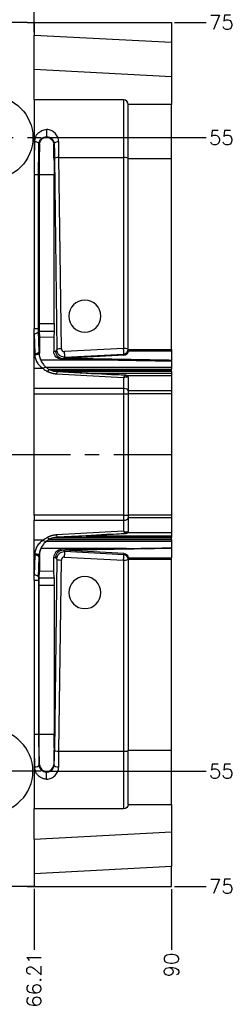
# Model space of a CAD drawing. Extents: x 2651 to 11825, y -3833 to 1075.
# Tile 448 of 656: x 5138 to 5175, y -3274 to -3103. Entities that reach past the tile are written whole.
import ezdxf

# ---------------------------------------------------------------- set-up
doc = ezdxf.new("R2010")
doc.units = 0
doc.header["$LTSCALE"] = 10
doc.linetypes.add('CENTER', pattern=[2, 1.25, -0.25, 0.25, -0.25])
doc.layers.get('0').update_dxf_attribs({"linetype": 'CONTINUOUS'})
doc.layers.get('Defpoints').update_dxf_attribs({"linetype": 'CONTINUOUS'})
for name, color, linetype in [('113', 7, 'CONTINUOUS'), ('CEN', 1, 'CENTER'), ('DIM', 3, 'CONTINUOUS')]:
    doc.layers.add(name, color=color, linetype=linetype)
doc.styles.get("Standard").update_dxf_attribs({"font": 'romans.shx'})
doc.dimstyles.new('1-1', dxfattribs={"dimtxt": 2.5, "dimasz": 2.5, "dimexe": 1, "dimexo": 0.5, "dimtad": 0, "dimrnd": 1.38778e-17, "dimzin": 9, "dimdsep": 46, "dimtxsty": 'Standard', "dimblk": 'CLOSED', "dimcen": 0, "dimclrd": 3, "dimclre": 3, "dimclrt": 3, "dimazin": 2, "dimtfac": 0.75, "dimtofl": 0, "dimtmove": 0, "dimatfit": 3, "dimfxl": 0, "dimtolj": 1, "dimarcsym": 0})

# ---------------------------------------------------------------- blocks, each defined once
blk = doc.blocks.new('*D828')
at = {"layer": 'Defpoints', "color": 0}
for p in [(5074.18, -3178.36), (5140.38, -3253.29), (5140.38, -3264.36)]:
    blk.add_point(p, dxfattribs=at)
at = {"layer": 'DIM', "color": 3, "lineweight": -2}
blk.add_line((5140.38, -3253.79), (5140.38, -3264.36), dxfattribs=at)
at = {"layer": 'DIM', "color": 3, "insert": (5140.38, -3269.57), "char_height": 2.5, "attachment_point": 5, "rotation": 90}
blk.add_mtext('\\A1;66.21', dxfattribs=at)
blk = doc.blocks.new('_Closed')
at = {"color": 0, "linetype": 'ByBlock', "lineweight": -2}
for p, q in [((-1, 0.167), (0, 0)), ((-1, 0.167), (-1, -0.167)), ((0, 0), (-1, -0.167)), ((0, 0), (-1, 0))]:
    blk.add_line(p, q, dxfattribs=at)
blk = doc.blocks.new('*D829')
at = {"layer": 'Defpoints', "color": 0}
for p in [(5074.18, -3178.36), (5164.18, -3253.36), (5164.18, -3264.36)]:
    blk.add_point(p, dxfattribs=at)
at = {"layer": 'DIM', "color": 3, "lineweight": -2}
blk.add_line((5164.18, -3253.86), (5164.18, -3264.36), dxfattribs=at)
at = {"layer": 'DIM', "color": 3, "insert": (5164.18, -3267.01), "char_height": 2.5, "attachment_point": 5, "rotation": 90}
blk.add_mtext('\\A1;90', dxfattribs=at)
blk = doc.blocks.new('*D830')
at = {"layer": 'Defpoints', "color": 0}
for p in [(5074.18, -3178.36), (5164.18, -3253.36), (5170.18, -3253.36)]:
    blk.add_point(p, dxfattribs=at)
at = {"layer": 'DIM', "color": 3, "lineweight": -2}
blk.add_line((5164.68, -3253.36), (5170.18, -3253.36), dxfattribs=at)
at = {"layer": 'DIM', "color": 3, "insert": (5172.83, -3253.36), "char_height": 2.5, "attachment_point": 5}
blk.add_mtext('\\A1;75', dxfattribs=at)
blk = doc.blocks.new('*D831')
at = {"layer": 'Defpoints', "color": 0}
for p in [(5074.18, -3178.36), (5141.61, -3233.36), (5170.18, -3233.36)]:
    blk.add_point(p, dxfattribs=at)
at = {"layer": 'DIM', "color": 3, "lineweight": -2}
blk.add_line((5142.11, -3233.36), (5170.18, -3233.36), dxfattribs=at)
at = {"layer": 'DIM', "color": 3, "insert": (5172.83, -3233.36), "char_height": 2.5, "attachment_point": 5}
blk.add_mtext('\\A1;55', dxfattribs=at)
blk = doc.blocks.new('*D832')
at = {"layer": 'Defpoints', "color": 0}
for p in [(5141.61, -3123.36), (5170.18, -3123.36), (5074.18, -3178.36)]:
    blk.add_point(p, dxfattribs=at)
at = {"layer": 'DIM', "color": 3, "lineweight": -2}
blk.add_line((5142.11, -3123.36), (5170.18, -3123.36), dxfattribs=at)
at = {"layer": 'DIM', "color": 3, "insert": (5172.83, -3123.36), "char_height": 2.5, "attachment_point": 5}
blk.add_mtext('\\A1;55', dxfattribs=at)
blk = doc.blocks.new('*D833')
at = {"layer": 'Defpoints', "color": 0}
for p in [(5164.18, -3103.36), (5170.18, -3103.36), (5074.18, -3178.36)]:
    blk.add_point(p, dxfattribs=at)
at = {"layer": 'DIM', "color": 3, "lineweight": -2}
blk.add_line((5164.68, -3103.36), (5170.18, -3103.36), dxfattribs=at)
at = {"layer": 'DIM', "color": 3, "insert": (5172.83, -3103.36), "char_height": 2.5, "attachment_point": 5}
blk.add_mtext('\\A1;75', dxfattribs=at)
blk = doc.blocks.new('*D836')
at = {"layer": 'Defpoints', "color": 0}
for p in [(5140.38, -3098.32), (5140.38, -3105.56), (5074.18, -3178.36)]:
    blk.add_point(p, dxfattribs=at)
at = {"layer": 'DIM', "color": 3, "lineweight": -2}
blk.add_line((5140.38, -3105.06), (5140.38, -3098.32), dxfattribs=at)
at = {"layer": 'DIM', "color": 3, "insert": (5140.38, -3093.12), "char_height": 2.5, "attachment_point": 5, "rotation": 90}
blk.add_mtext('\\A1;66.21', dxfattribs=at)

msp = doc.modelspace()

# ---------------------------------------------------------------- linework, layer by layer
at = {"layer": '113', "color": 7, "linetype": 'Continuous'}
for p, q in [((5139.176, -3103.358), (5125.492, -3103.358)), ((5139.176, -3103.358), (5140.382, -3103.421)), ((5139.176, -3103.358), (5164.176, -3103.358)), ((5140.382, -3103.421), (5140.382, -3105.561)), ((5164.176, -3103.358), (5164.176, -3106.809)), ((5140.382, -3111.561), (5140.382, -3105.561)), ((5164.176, -3106.809), (5164.176, -3112.809)), ((5140.382, -3116.826), (5140.382, -3111.561)), ((5164.176, -3112.809), (5164.176, -3117.604)), ((5155.887, -3116.826), (5140.382, -3116.826)), ((5140.382, -3116.826), (5140.382, -3129.78)), ((5164.176, -3117.604), (5156.664, -3117.604)), ((5156.664, -3160.168), (5156.664, -3126.988)), ((5164.176, -3160.168), (5164.176, -3126.988)), ((5140.382, -3129.78), (5140.382, -3156.498)), ((5141.246, -3129.78), (5141.246, -3155.646)), ((5143.845, -3155.655), (5143.845, -3129.78)), ((5141.264, -3156.941), (5141.296, -3158.001)), ((5143.827, -3156.95), (5143.793, -3158.067)), ((5140.382, -3160.87), (5140.382, -3157.405)), ((5141.296, -3158.001), (5141.296, -3160.763)), ((5143.793, -3158.067), (5141.296, -3158.001)), ((5143.793, -3158.067), (5143.793, -3160.513)), ((5156.664, -3160.168), (5164.176, -3160.168)), ((5156.664, -3160.203), (5156.664, -3160.168)), ((5156.664, -3160.203), (5156.664, -3160.254)), ((5156.664, -3160.347), (5156.664, -3160.384)), ((5156.664, -3160.384), (5156.664, -3160.384)), ((5156.664, -3160.384), (5164.176, -3160.384)), ((5164.176, -3160.168), (5164.176, -3160.374)), ((5164.176, -3160.384), (5164.176, -3162.027)), ((5140.382, -3163.461), (5140.382, -3160.87)), ((5156.376, -3162.005), (5141.54, -3162.005)), ((5155.928, -3161.162), (5145.467, -3161.711)), ((5140.382, -3166.926), (5140.382, -3163.461)), ((5164.176, -3163.248), (5142.462, -3163.248)), ((5164.176, -3163.808), (5164.176, -3163.552)), ((5164.176, -3163.951), (5164.176, -3163.808)), ((5144.317, -3163.975), (5149.42, -3164.243)), ((5156.664, -3165.008), (5156.664, -3167.315)), ((5164.176, -3163.951), (5164.176, -3164.243)), ((5164.176, -3164.243), (5164.176, -3164.743)), ((5164.176, -3164.743), (5164.176, -3167.315)), ((5140.382, -3167.833), (5140.382, -3166.926)), ((5156.664, -3167.315), (5156.664, -3167.833)), ((5164.176, -3167.315), (5164.176, -3167.833)), ((5140.382, -3188.883), (5140.382, -3167.833)), ((5156.664, -3167.833), (5156.664, -3188.883)), ((5164.176, -3167.833), (5164.176, -3188.883)), ((5140.382, -3188.883), (5140.382, -3189.79)), ((5156.664, -3188.883), (5156.664, -3189.401)), ((5156.664, -3189.401), (5156.664, -3191.708)), ((5164.176, -3188.883), (5164.176, -3189.401)), ((5164.176, -3189.401), (5164.176, -3191.973)), ((5140.382, -3193.255), (5140.382, -3189.79)), ((5149.42, -3192.473), (5144.318, -3192.74)), ((5164.176, -3191.973), (5164.176, -3192.473)), ((5164.176, -3192.473), (5164.176, -3192.765)), ((5164.176, -3192.908), (5164.176, -3192.765)), ((5164.176, -3193.164), (5164.176, -3192.908)), ((5140.382, -3195.846), (5140.382, -3193.255)), ((5164.176, -3193.467), (5142.462, -3193.467)), ((5140.382, -3199.311), (5140.382, -3195.846)), ((5141.296, -3195.953), (5141.296, -3198.715)), ((5156.376, -3194.711), (5141.54, -3194.711)), ((5143.793, -3198.649), (5143.793, -3196.203)), ((5155.928, -3195.554), (5145.467, -3195.005)), ((5156.664, -3196.332), (5164.176, -3196.332)), ((5156.664, -3196.332), (5156.664, -3196.369)), ((5156.664, -3196.369), (5156.664, -3196.462)), ((5164.176, -3194.689), (5164.176, -3196.332)), ((5164.176, -3196.548), (5164.176, -3196.342)), ((5156.664, -3196.462), (5156.664, -3196.548)), ((5156.664, -3196.548), (5156.664, -3229.728)), ((5156.664, -3196.548), (5164.176, -3196.548)), ((5164.176, -3229.728), (5164.176, -3196.548)), ((5141.264, -3199.775), (5141.296, -3198.715)), ((5143.793, -3198.649), (5141.296, -3198.715)), ((5143.827, -3199.766), (5143.793, -3198.649)), ((5140.382, -3200.218), (5140.382, -3226.935)), ((5141.246, -3226.935), (5141.246, -3201.07)), ((5143.845, -3201.061), (5143.845, -3226.935)), ((5140.382, -3226.935), (5140.382, -3239.889)), ((5156.664, -3239.112), (5156.664, -3229.728)), ((5164.176, -3239.112), (5164.176, -3229.728)), ((5155.887, -3239.889), (5140.382, -3239.889)), ((5140.382, -3245.155), (5140.382, -3239.889)), ((5156.664, -3239.112), (5164.176, -3239.112)), ((5164.176, -3239.112), (5164.176, -3243.907)), ((5164.176, -3243.907), (5164.176, -3249.907)), ((5140.382, -3245.155), (5140.382, -3251.155)), ((5164.176, -3253.358), (5164.176, -3249.907)), ((5140.382, -3251.155), (5140.382, -3253.295)), ((5139.176, -3253.358), (5125.492, -3253.358)), ((5140.382, -3253.295), (5139.176, -3253.358)), ((5139.176, -3253.358), (5164.176, -3253.358))]:
    msp.add_line(p, q, dxfattribs=at)
at = {"layer": '113', "color": 253, "linetype": 'Continuous'}
for p, q in [((5140.382, -3105.561), (5164.176, -3106.809)), ((5164.176, -3112.809), (5140.382, -3111.561)), ((5141.223, -3124.429), (5141.319, -3124.524)), ((5143.772, -3124.523), (5143.866, -3124.429)), ((5143.914, -3126.988), (5144.324, -3160.189)), ((5144.69, -3126.809), (5155.887, -3126.809)), ((5145.1, -3160.01), (5144.69, -3126.809)), ((5155.887, -3126.809), (5155.887, -3159.99)), ((5156.664, -3126.988), (5164.176, -3126.988)), ((5140.382, -3129.78), (5141.158, -3129.78)), ((5141.158, -3156.498), (5141.158, -3129.78)), ((5141.246, -3129.78), (5143.845, -3129.78)), ((5140.382, -3156.498), (5141.158, -3156.498)), ((5141.27, -3160.481), (5141.165, -3157.016)), ((5141.246, -3155.646), (5143.845, -3155.655)), ((5141.264, -3156.941), (5143.827, -3156.95)), ((5140.389, -3157.405), (5140.494, -3160.87)), ((5143.793, -3160.513), (5144.105, -3160.415)), ((5144.324, -3160.189), (5144.105, -3160.419)), ((5155.887, -3159.99), (5145.651, -3160.52)), ((5140.494, -3160.87), (5140.382, -3160.87)), ((5145.379, -3161.709), (5145.067, -3161.807)), ((5145.467, -3161.711), (5145.692, -3161.474)), ((5145.692, -3161.474), (5155.928, -3160.943)), ((5155.928, -3160.943), (5155.928, -3160.971)), ((5155.928, -3160.971), (5155.928, -3160.971)), ((5155.928, -3161.029), (5155.928, -3160.971)), ((5155.928, -3161.162), (5155.928, -3161.122)), ((5141.969, -3163.461), (5140.382, -3163.461)), ((5142.893, -3163.552), (5164.176, -3163.552)), ((5164.176, -3163.808), (5143.447, -3163.808)), ((5164.176, -3163.951), (5144.055, -3163.951)), ((5144.267, -3164.371), (5155.887, -3165)), ((5144.307, -3163.985), (5144.317, -3163.975)), ((5156.234, -3164.63), (5144.307, -3163.985)), ((5149.42, -3164.243), (5164.176, -3164.243)), ((5155.887, -3165), (5155.887, -3166.926)), ((5156.296, -3164.608), (5156.296, -3164.62)), ((5164.176, -3164.743), (5156.568, -3164.743)), ((5155.887, -3166.926), (5140.382, -3166.926)), ((5155.887, -3166.926), (5155.887, -3167.833)), ((5164.176, -3167.315), (5156.664, -3167.315)), ((5140.382, -3167.833), (5155.887, -3167.833)), ((5155.887, -3167.833), (5155.887, -3188.883)), ((5155.887, -3167.833), (5156.664, -3167.833)), ((5164.176, -3167.833), (5156.664, -3167.833)), ((5155.887, -3188.883), (5140.382, -3188.883)), ((5155.887, -3188.883), (5155.887, -3189.79)), ((5155.887, -3188.883), (5156.664, -3188.883)), ((5164.176, -3188.883), (5156.664, -3188.883)), ((5164.176, -3189.401), (5156.664, -3189.401)), ((5140.382, -3189.79), (5155.887, -3189.79)), ((5155.887, -3189.79), (5155.887, -3191.716)), ((5164.176, -3192.908), (5143.447, -3192.908)), ((5164.176, -3192.765), (5144.055, -3192.765)), ((5155.887, -3191.716), (5144.267, -3192.345)), ((5144.307, -3192.731), (5156.234, -3192.086)), ((5144.317, -3192.74), (5144.307, -3192.731)), ((5149.42, -3192.473), (5164.176, -3192.473)), ((5156.296, -3192.096), (5156.296, -3192.108)), ((5164.176, -3191.973), (5156.568, -3191.973)), ((5141.969, -3193.255), (5140.382, -3193.255)), ((5142.893, -3193.164), (5164.176, -3193.164)), ((5140.494, -3195.846), (5140.382, -3195.846)), ((5140.494, -3195.846), (5140.389, -3199.311)), ((5141.165, -3199.7), (5141.27, -3196.234)), ((5143.793, -3196.203), (5144.105, -3196.301)), ((5144.105, -3196.297), (5144.324, -3196.527)), ((5145.379, -3195.007), (5145.067, -3194.908)), ((5145.692, -3195.242), (5145.467, -3195.005)), ((5145.651, -3196.195), (5155.887, -3196.726)), ((5155.928, -3195.773), (5145.692, -3195.242)), ((5155.928, -3195.554), (5155.928, -3195.594)), ((5155.928, -3195.687), (5155.928, -3195.773)), ((5144.324, -3196.527), (5143.914, -3229.728)), ((5144.69, -3229.907), (5145.1, -3196.706)), ((5155.887, -3196.726), (5155.887, -3229.907)), ((5141.264, -3199.775), (5143.827, -3199.766)), ((5140.382, -3200.218), (5141.158, -3200.218)), ((5141.158, -3200.218), (5141.158, -3226.935)), ((5141.246, -3201.07), (5143.845, -3201.061)), ((5140.382, -3226.935), (5141.158, -3226.935)), ((5141.246, -3226.935), (5143.845, -3226.935)), ((5144.69, -3229.907), (5155.887, -3229.907)), ((5155.887, -3229.907), (5155.887, -3239.889)), ((5156.664, -3229.728), (5164.176, -3229.728)), ((5141.223, -3232.287), (5141.319, -3232.191)), ((5143.772, -3232.193), (5143.866, -3232.287)), ((5140.382, -3245.155), (5164.176, -3243.907)), ((5164.176, -3249.907), (5140.382, -3251.155))]:
    msp.add_line(p, q, dxfattribs=at)
at = {"layer": '113', "color": 7, "linetype": 'Continuous'}
msp.add_circle((5132.937, -3123.358), 7.23, dxfattribs=at)
at = {"layer": '113', "color": 7, "linetype": 'Continuous', "extrusion": (0, 0, -1)}
for centre, radius in [((-5149.176, -3154.358), 2.78), ((-5149.176, -3202.358), 2.78), ((-5132.937, -3233.358), 7.23)]:
    msp.add_circle(centre, radius, dxfattribs=at)
at = {"layer": '113', "color": 7, "linetype": 'Continuous'}
msp.add_arc((5155.887, -3117.604), 0.777, 0, 90, dxfattribs=at)
at = {"layer": '113', "color": 7, "linetype": 'Continuous', "extrusion": (0, 0, -1)}
msp.add_arc((-5155.887, -3239.112), 0.777, 180, 270, dxfattribs=at)
at = {"layer": '113', "color": 253, "linetype": 'Continuous'}
for centre, major_axis, ratio, start_param, end_param in [((5140.447, -3124.429), (0.777, -0.02), 0.4393968, 0.0582946, 1.5820635), ((5144.642, -3124.429), (-0.777, -0.02), 0.4393968, 4.7011218, 6.2248907), ((5144.69, -3126.988), (-0.777, -0.01), 0.2293441, 4.7095567, 6.2293902), ((5155.887, -3126.988), (-0.777, 0), 0.2293607, 3.1415927, 4.712389), ((5140.389, -3157.016), (0.777, 0.024), 0.4998284, 4.6972665, 6.222723), ((5145.1, -3160.189), (-0.777, -0.01), 0.2293441, 4.7095567, 6.2293902), ((5155.887, -3160.168), (-0.777, 0), 0.2293607, 3.1415927, 4.712389), ((5155.887, -3160.168), (0.04, -0.776), 0.0121983, 0.0522919, 1.8019011), ((5155.887, -3160.168), (-0.777, 0), 0.9986295, 1.6231562, 3.1415927), ((5155.887, -3160.254), (-0.777, 0), 0.9986295, 1.6231562, 3.0715786), ((5155.887, -3160.347), (-0.777, 0), 0.9986295, 1.6231562, 3.1415927), ((5155.891, -3160.273), (-0.774, 0.074), 0.9986033, 1.7178499, 3.0597936), ((5140.494, -3160.481), (0.777, 0.024), 0.4998284, 4.6972665, 6.222723), ((5140.501, -3160.742), (0.777, 0.019), 0.4226673, 4.7020556, 6.2254054), ((5145.651, -3160.699), (-0.04, 0.776), 0.0121983, 3.1938846, 4.9434938), ((5141.969, -3163.849), (0.492, 0.601), 0.3435198, 6.4180148, 7.4567667), ((5142.704, -3164.334), (0.358, 0.69), 0.2571961, 0.0700449, 1.1110687), ((5144.487, -3160.746), (2.227, -2.351), 0.9974039, 5.062827, 5.0902847), ((5144.267, -3164.76), (0.042, 0.776), 0.0311837, 0.0523135, 1.0480409), ((5155.887, -3167.315), (0.777, 0), 0.5, 0, 1.5707963), ((5155.887, -3189.401), (0.777, 0), 0.5, 4.712389, 6.2831853), ((5142.704, -3192.382), (0.358, -0.69), 0.2571961, 5.1721166, 6.2131404), ((5144.267, -3191.956), (0.042, -0.776), 0.0311837, 5.2351444, 6.2308718), ((5141.969, -3192.866), (0.492, -0.601), 0.3435198, 5.1096039, 6.1483558), ((5144.487, -3195.97), (2.227, 2.351), 0.9974039, 1.1929006, 1.2203583), ((5140.494, -3196.234), (0.777, -0.024), 0.4998284, 0.0604623, 1.5859188), ((5140.501, -3195.974), (0.777, -0.019), 0.4226673, 0.0577799, 1.5811297), ((5145.651, -3196.017), (0.04, 0.776), 0.0121983, 4.4812842, 6.2308934), ((5155.887, -3196.548), (0.04, 0.776), 0.0121983, 4.4812842, 6.2308934), ((5155.887, -3196.369), (0.777, 0), 0.9986295, 0, 1.5184364), ((5155.887, -3196.462), (0.777, 0), 0.9986295, 0.093194, 1.5184364), ((5155.887, -3196.548), (-0.777, 0), 0.9986295, 3.1415927, 4.6600291), ((5145.1, -3196.527), (0.777, -0.01), 0.2293441, 3.1953877, 4.7152213), ((5155.887, -3196.548), (0.777, 0), 0.2293607, 4.712389, 6.2831853), ((5140.389, -3199.7), (0.777, -0.024), 0.4998284, 0.0604623, 1.5859188), ((5144.69, -3229.728), (-0.777, 0.01), 0.2293441, 0.0537951, 1.5736286), ((5155.887, -3229.728), (-0.777, 0), 0.2293607, 1.5707963, 3.1415927), ((5140.447, -3232.287), (0.777, 0.02), 0.4393968, 4.7011218, 6.2248907), ((5144.642, -3232.287), (-0.777, 0.02), 0.4393968, 0.0582946, 1.5820635)]:
    msp.add_ellipse(centre, major_axis=major_axis, ratio=ratio, start_param=start_param, end_param=end_param, dxfattribs=at)
at = {"layer": '113', "color": 7, "linetype": 'Continuous', "extrusion": (0, 0, -1)}
for centre, major_axis, ratio, start_param, end_param in [((5143.709, -3155.654), (0, -2.591), 0.0524479, 4.7126195, 5.2361724), ((5155.887, -3160.203), (0.777, 0.025), 0.9891345, 0.0318861, 1.5503225), ((5155.887, -3160.203), (0.777, 0.025), 0.9891345, 0.0319349, 1.5502737), ((5155.887, -3160.384), (0, 0.778), 0.9986295, 1.5707963, 3.0892328), ((5156.276, -3160.347), (0, 0.389), 1, 1.3806612, 1.5707963), ((5144.495, -3160.737), (2.357, 2.233), 0.9974039, 2.3829785, 2.4641633), ((5148.422, -3164.243), (19.081, -0.999), 0.0027353, 4.7646057, 5.1376367), ((5156.276, -3165.008), (0, 0.401), 0.9684134, 0.8512234, 1.5707963), ((5144.495, -3195.979), (2.357, -2.233), 0.9974039, 3.8190158, 3.9000557), ((5148.422, -3192.473), (19.081, 0.999), 0.0027353, 1.1455486, 1.5185796), ((5156.276, -3191.708), (0, 0.401), 0.9684134, 1.5707963, 2.2903692), ((5155.887, -3196.332), (0, 0.778), 0.9986295, 0.0523599, 1.5707963), ((5143.709, -3201.062), (0, 2.591), 0.0524479, 1.0470129, 1.5705658)]:
    msp.add_ellipse(centre, major_axis=major_axis, ratio=ratio, start_param=start_param, end_param=end_param, dxfattribs=at)
at = {"layer": '113', "color": 7, "linetype": 'Continuous'}
for centre, major_axis, ratio, start_param, end_param in [((5155.891, -3160.273), (-0.774, 0.074), 0.9986033, 3.0597944, 3.1415927), ((5156.213, -3165.018), (0.016, -0.388), 0.8746474, 1.809409, 3.0335679), ((5156.276, -3165.008), (-0.389, 0), 0.9986295, 3.1415927, 4.6600291), ((5156.213, -3191.698), (-0.016, -0.388), 0.8746474, 0.1080247, 1.3321836), ((5156.276, -3191.708), (0.389, 0), 0.9986295, 4.7647489, 6.2831853), ((5155.891, -3196.443), (0.774, 0.074), 0.9986033, 0, 1.4236728)]:
    msp.add_ellipse(centre, major_axis=major_axis, ratio=ratio, start_param=start_param, end_param=end_param, dxfattribs=at)
at = {"layer": '113', "color": 253, "linetype": 'Continuous'}
for points, degree, knots in [([(5155.887, -3116.824), (5155.887, -3116.829), (5155.887, -3117.071), (5155.887, -3118.021), (5155.887, -3118.727), (5155.887, -3120.522), (5155.887, -3121.611), (5155.887, -3124.051), (5155.887, -3125.402), (5155.887, -3126.809)], 3, [0, 0, 0, 0, 0.25, 0.25, 0.5, 0.5, 0.75, 0.75, 1, 1, 1, 1]), ([(5141.058, -3122.619), (5141.152, -3122.521), (5141.255, -3122.432), (5141.478, -3122.275), (5141.6, -3122.205), (5141.982, -3122.034), (5142.26, -3121.971), (5142.545, -3121.967)], 3, [0, 0, 0, 0, 0.2529848, 0.2529848, 0.5059695, 0.5059695, 1, 1, 1, 1]), ([(5144.642, -3124.087), (5144.635, -3123.808), (5144.577, -3123.542), (5144.368, -3123.041), (5144.22, -3122.816), (5143.937, -3122.521), (5143.834, -3122.432), (5143.611, -3122.275), (5143.49, -3122.205), (5143.107, -3122.034), (5142.829, -3121.971), (5142.545, -3121.967)], 3, [0, 0, 0, 0, 0.2514835, 0.2514835, 0.502967, 0.502967, 0.6287088, 0.6287088, 0.7544506, 0.7544506, 1, 1, 1, 1]), ([(5140.447, -3124.087), (5140.426, -3124.97), (5140.409, -3125.901), (5140.388, -3127.816), (5140.382, -3128.798), (5140.382, -3129.78)], 3, [0, 0, 0, 0, 0.5, 0.5, 1, 1, 1, 1]), ([(5140.618, -3123.287), (5140.617, -3123.291), (5140.615, -3123.296), (5140.512, -3123.542), (5140.454, -3123.808), (5140.447, -3124.087)], 3, [0, 0, 0, 0, 0.0004704, 0.0004704, 1, 1, 1, 1]), ([(5141.223, -3124.429), (5141.23, -3124.268), (5141.268, -3124.114), (5141.404, -3123.826), (5141.498, -3123.697), (5141.678, -3123.528), (5141.743, -3123.477), (5141.884, -3123.387), (5141.961, -3123.347), (5142.199, -3123.251), (5142.37, -3123.215), (5142.545, -3123.212)], 3, [0, 0, 0, 0, 0.2525132, 0.2525132, 0.5050263, 0.5050263, 0.6312829, 0.6312829, 0.7575395, 0.7575395, 1, 1, 1, 1]), ([(5142.545, -3123.212), (5142.719, -3123.215), (5142.89, -3123.251), (5143.128, -3123.347), (5143.205, -3123.387), (5143.346, -3123.477), (5143.411, -3123.528), (5143.591, -3123.697), (5143.685, -3123.826), (5143.821, -3124.114), (5143.859, -3124.268), (5143.866, -3124.429)], 3, [0, 0, 0, 0, 0.2424605, 0.2424605, 0.3687171, 0.3687171, 0.4949737, 0.4949737, 0.7474868, 0.7474868, 1, 1, 1, 1]), ([(5145.624, -3161.475), (5145.463, -3161.458), (5145.125, -3161.421), (5144.768, -3161.179), (5144.544, -3160.915), (5144.405, -3160.664), (5144.334, -3160.409), (5144.326, -3160.241), (5144.324, -3160.189)], 3, [0, 0, 0, 0, 0.2361848, 0.4984999, 0.6109868, 0.7493008, 0.9218364, 1, 1, 1, 1]), ([(5140.501, -3161.07), (5140.508, -3161.283), (5140.542, -3161.512), (5140.639, -3161.851), (5140.679, -3161.962), (5140.775, -3162.184), (5140.832, -3162.294), (5141.024, -3162.613), (5141.181, -3162.81), (5141.548, -3163.168), (5141.75, -3163.323), (5141.969, -3163.461)], 3, [0, 0, 0, 0, 0.25, 0.25, 0.375, 0.375, 0.5, 0.5, 0.75, 0.75, 1, 1, 1, 1]), ([(5141.519, -3161.951), (5141.499, -3161.901), (5141.481, -3161.85), (5141.425, -3161.683), (5141.392, -3161.565), (5141.313, -3161.208), (5141.284, -3160.966), (5141.277, -3160.742)], 3, [0, 0, 0, 0, 0.1266191, 0.1266191, 0.417746, 0.417746, 1, 1, 1, 1]), ([(5155.887, -3165), (5155.927, -3164.94), (5155.995, -3164.837), (5156.091, -3164.725), (5156.172, -3164.65), (5156.214, -3164.636), (5156.234, -3164.63)], 3, [0, 0, 0, 0, 0.2973835, 0.5092019, 0.7685247, 1, 1, 1, 1]), ([(5155.887, -3165), (5156.016, -3164.947), (5156.145, -3164.911), (5156.372, -3164.881), (5156.469, -3164.886), (5156.539, -3164.912)], 3, [0, 0, 0, 0, 0.5, 0.5, 1, 1, 1, 1]), ([(5155.887, -3191.716), (5155.956, -3191.824), (5156.024, -3191.916), (5156.145, -3192.044), (5156.196, -3192.081), (5156.234, -3192.086)], 3, [0, 0, 0, 0, 0.5, 0.5, 1, 1, 1, 1]), ([(5155.887, -3191.716), (5155.962, -3191.743), (5156.091, -3191.79), (5156.271, -3191.825), (5156.423, -3191.834), (5156.502, -3191.814), (5156.539, -3191.804)], 3, [0, 0, 0, 0, 0.2973835, 0.5092019, 0.7685247, 1, 1, 1, 1]), ([(5141.969, -3193.255), (5141.746, -3193.395), (5141.543, -3193.552), (5141.271, -3193.818), (5141.185, -3193.913), (5141.029, -3194.11), (5140.958, -3194.212), (5140.768, -3194.529), (5140.67, -3194.756), (5140.542, -3195.204), (5140.508, -3195.432), (5140.501, -3195.646)], 3, [0, 0, 0, 0, 0.25, 0.25, 0.375, 0.375, 0.5, 0.5, 0.75, 0.75, 1, 1, 1, 1]), ([(5144.324, -3196.527), (5144.326, -3196.475), (5144.334, -3196.307), (5144.405, -3196.052), (5144.544, -3195.801), (5144.768, -3195.536), (5145.125, -3195.305), (5145.487, -3195.235), (5145.669, -3195.241), (5145.692, -3195.242)], 3, [0, 0, 0, 0, 0.0756035, 0.2425617, 0.3764071, 0.485222, 0.7390447, 0.9675657, 1, 1, 1, 1]), ([(5145.651, -3196.195), (5145.627, -3196.194), (5145.603, -3196.195), (5145.581, -3196.196), (5145.554, -3196.199), (5145.504, -3196.206), (5145.453, -3196.223), (5145.403, -3196.24), (5145.354, -3196.269), (5145.309, -3196.296), (5145.266, -3196.335), (5145.227, -3196.371), (5145.193, -3196.418), (5145.163, -3196.46), (5145.141, -3196.512), (5145.119, -3196.564), (5145.108, -3196.624), (5145.101, -3196.662), (5145.1, -3196.706)], 2, [0, 0, 0, 0.0625, 0.0625, 0.125, 0.125, 0.25, 0.25, 0.375, 0.375, 0.5, 0.5, 0.625, 0.625, 0.75, 0.75, 0.8928571, 0.8928571, 1, 1, 1]), ([(5140.382, -3226.935), (5140.382, -3227.918), (5140.388, -3228.9), (5140.409, -3230.815), (5140.426, -3231.746), (5140.447, -3232.629)], 3, [0, 0, 0, 0, 0.5, 0.5, 1, 1, 1, 1]), ([(5140.447, -3232.629), (5140.454, -3232.907), (5140.512, -3233.174), (5140.615, -3233.42), (5140.617, -3233.425), (5140.618, -3233.429)], 3, [0, 0, 0, 0, 0.9995297, 0.9995297, 1, 1, 1, 1]), ([(5142.545, -3234.749), (5142.455, -3234.744), (5142.276, -3234.736), (5141.93, -3234.659), (5141.477, -3234.469), (5141.114, -3234.174), (5140.879, -3233.893), (5140.75, -3233.705), (5140.683, -3233.571), (5140.65, -3233.504)], 3, [0, 0, 0, 0, 0.104976, 0.2100066, 0.4195712, 0.6989886, 0.8002414, 0.9002868, 1, 1, 1, 1]), ([(5141.223, -3232.287), (5141.23, -3232.359), (5141.245, -3232.513), (5141.331, -3232.759), (5141.454, -3232.959), (5141.661, -3233.186), (5141.905, -3233.36), (5142.206, -3233.461), (5142.395, -3233.496), (5142.492, -3233.501), (5142.545, -3233.504)], 3, [0, 0, 0, 0, 0.1172884, 0.2502543, 0.4283417, 0.5004174, 0.7498691, 0.8748459, 0.9333434, 1, 1, 1, 1]), ([(5142.545, -3233.504), (5142.608, -3233.5), (5142.735, -3233.493), (5142.921, -3233.45), (5143.113, -3233.379), (5143.313, -3233.268), (5143.563, -3233.063), (5143.742, -3232.803), (5143.843, -3232.517), (5143.859, -3232.363), (5143.866, -3232.287)], 3, [0, 0, 0, 0, 0.0806043, 0.1634967, 0.2499019, 0.3628902, 0.5002158, 0.7498238, 0.8776854, 1, 1, 1, 1]), ([(5142.545, -3234.749), (5142.829, -3234.745), (5143.107, -3234.681), (5143.49, -3234.511), (5143.611, -3234.441), (5143.834, -3234.283), (5143.937, -3234.195), (5144.22, -3233.9), (5144.368, -3233.675), (5144.577, -3233.174), (5144.635, -3232.907), (5144.642, -3232.629)], 3, [0, 0, 0, 0, 0.2455494, 0.2455494, 0.3712912, 0.3712912, 0.497033, 0.497033, 0.7485165, 0.7485165, 1, 1, 1, 1])]:
    msp.add_open_spline(points, degree=degree, knots=knots, dxfattribs=at)
at = {"layer": '113', "color": 7, "linetype": 'Continuous'}
for points, knots in [([(5156.664, -3126.988), (5156.664, -3126.326), (5156.664, -3125.68), (5156.664, -3124.423), (5156.664, -3123.821), (5156.664, -3122.675), (5156.664, -3122.134), (5156.664, -3121.12), (5156.664, -3120.655), (5156.664, -3119.812), (5156.664, -3119.436), (5156.664, -3118.779), (5156.664, -3118.503), (5156.664, -3118.057), (5156.664, -3117.888), (5156.664, -3117.661), (5156.664, -3117.606), (5156.664, -3117.601)], [0, 0, 0, 0, 0.125, 0.125, 0.25, 0.25, 0.375, 0.375, 0.5, 0.5, 0.625, 0.625, 0.75, 0.75, 0.875, 0.875, 1, 1, 1, 1]), ([(5164.176, -3126.988), (5164.176, -3126.326), (5164.176, -3125.68), (5164.176, -3124.423), (5164.176, -3123.821), (5164.176, -3122.675), (5164.176, -3122.134), (5164.176, -3121.12), (5164.176, -3120.655), (5164.176, -3119.812), (5164.176, -3119.436), (5164.176, -3118.779), (5164.176, -3118.503), (5164.176, -3118.057), (5164.176, -3117.888), (5164.176, -3117.661), (5164.176, -3117.606), (5164.176, -3117.601)], [0, 0, 0, 0, 0.125, 0.125, 0.25, 0.25, 0.375, 0.375, 0.5, 0.5, 0.625, 0.625, 0.75, 0.75, 0.875, 0.875, 1, 1, 1, 1]), ([(5141.058, -3122.619), (5140.974, -3122.704), (5140.879, -3122.781), (5140.807, -3122.875), (5140.764, -3122.931), (5140.726, -3122.99), (5140.695, -3123.052), (5140.67, -3123.103), (5140.66, -3123.158), (5140.643, -3123.21)], [0, 0, 0, 0, 0.4786278, 0.4786278, 0.4786278, 0.7675764, 0.7675764, 0.7675764, 1, 1, 1, 1]), ([(5142.545, -3121.967), (5142.543, -3122.174), (5142.541, -3122.556), (5142.539, -3123.034), (5142.542, -3123.189), (5142.544, -3123.207), (5142.545, -3123.212)], [0, 0, 0, 0, 0.3837206, 0.7112374, 0.9107144, 1, 1, 1, 1]), ([(5141.319, -3124.524), (5141.328, -3124.219), (5141.449, -3123.933), (5141.88, -3123.479), (5142.192, -3123.316), (5142.545, -3123.29)], [0, 0, 0, 0, 0.5, 0.5, 1, 1, 1, 1]), ([(5142.545, -3123.29), (5142.897, -3123.315), (5143.21, -3123.478), (5143.638, -3123.927), (5143.763, -3124.216), (5143.772, -3124.523)], [0, 0, 0, 0, 0.5, 0.5, 1, 1, 1, 1]), ([(5144.105, -3160.419), (5144.11, -3160.507), (5144.121, -3160.682), (5144.201, -3160.929), (5144.321, -3161.15), (5144.53, -3161.4), (5144.877, -3161.647), (5145.209, -3161.69), (5145.379, -3161.712)], [0, 0, 0, 0, 0.1321634, 0.2605647, 0.3852243, 0.5061643, 0.7469119, 1, 1, 1, 1]), ([(5141.586, -3162.112), (5141.692, -3162.347), (5141.891, -3162.673), (5142.208, -3163.027), (5142.375, -3163.178), (5142.462, -3163.248)], [0, 0, 0, 0, 0.5079197, 0.7539598, 1, 1, 1, 1]), ([(5145.067, -3161.807), (5144.728, -3161.802), (5144.4, -3161.659), (5143.931, -3161.183), (5143.793, -3160.852), (5143.793, -3160.513)], [0, 0, 0, 0, 0.5, 0.5, 1, 1, 1, 1]), ([(5156.376, -3162.005), (5157.495, -3162.024), (5158.613, -3162.044), (5159.731, -3162.063), (5161.213, -3162.089), (5162.695, -3162.115), (5164.176, -3162.141)], [0, 0, 0, 0, 0.4301487, 0.4301487, 0.4301487, 1, 1, 1, 1]), ([(5164.176, -3163.248), (5164.176, -3163.299), (5164.176, -3163.35), (5164.176, -3163.4), (5164.176, -3163.451), (5164.176, -3163.502), (5164.176, -3163.552)], [0, 0, 0, 0, 0.4999907, 0.4999907, 0.4999907, 1, 1, 1, 1]), ([(5156.296, -3164.608), (5156.336, -3164.61), (5156.376, -3164.618), (5156.413, -3164.633), (5156.45, -3164.647), (5156.484, -3164.667), (5156.514, -3164.691), (5156.534, -3164.707), (5156.552, -3164.725), (5156.568, -3164.743)], [0, 0, 0, 0, 0.3749984, 0.3749984, 0.3749984, 0.749745, 0.749745, 0.749745, 1, 1, 1, 1]), ([(5156.568, -3191.973), (5156.544, -3192.001), (5156.514, -3192.028), (5156.48, -3192.049), (5156.446, -3192.071), (5156.408, -3192.088), (5156.368, -3192.097), (5156.344, -3192.103), (5156.32, -3192.107), (5156.296, -3192.108)], [0, 0, 0, 0, 0.3870602, 0.3870602, 0.3870602, 0.7751089, 0.7751089, 0.7751089, 1, 1, 1, 1]), ([(5142.462, -3193.467), (5142.375, -3193.538), (5142.208, -3193.689), (5141.89, -3194.044), (5141.691, -3194.371), (5141.585, -3194.607)], [0, 0, 0, 0, 0.2455574, 0.4911149, 1, 1, 1, 1]), ([(5156.376, -3194.711), (5157.495, -3194.691), (5158.613, -3194.672), (5159.731, -3194.652), (5161.213, -3194.627), (5162.695, -3194.601), (5164.176, -3194.575)], [0, 0, 0, 0, 0.4301487, 0.4301487, 0.4301487, 1, 1, 1, 1]), ([(5164.176, -3193.164), (5164.176, -3193.214), (5164.176, -3193.265), (5164.176, -3193.315), (5164.176, -3193.366), (5164.176, -3193.417), (5164.176, -3193.467)], [0, 0, 0, 0, 0.4999812, 0.4999812, 0.4999812, 1, 1, 1, 1]), ([(5145.067, -3194.908), (5144.728, -3194.914), (5144.4, -3195.057), (5143.931, -3195.533), (5143.793, -3195.864), (5143.793, -3196.203)], [0, 0, 0, 0, 0.5, 0.5, 1, 1, 1, 1]), ([(5145.389, -3195.004), (5145.305, -3195.009), (5145.138, -3195.02), (5144.896, -3195.097), (5144.673, -3195.216), (5144.477, -3195.377), (5144.316, -3195.574), (5144.197, -3195.798), (5144.12, -3196.043), (5144.11, -3196.212), (5144.105, -3196.297)], [0, 0, 0, 0, 0.1241974, 0.248579, 0.3731676, 0.4979856, 0.6230556, 0.7483999, 0.8740407, 1, 1, 1, 1]), ([(5141.319, -3232.191), (5141.328, -3232.497), (5141.449, -3232.783), (5141.88, -3233.237), (5142.192, -3233.4), (5142.545, -3233.426)], [0, 0, 0, 0, 0.5, 0.5, 1, 1, 1, 1]), ([(5142.545, -3233.426), (5142.897, -3233.401), (5143.21, -3233.238), (5143.638, -3232.789), (5143.763, -3232.499), (5143.772, -3232.193)], [0, 0, 0, 0, 0.5, 0.5, 1, 1, 1, 1]), ([(5142.545, -3234.749), (5142.545, -3234.695), (5142.545, -3234.585), (5142.546, -3234.391), (5142.547, -3234.192), (5142.548, -3234.006), (5142.549, -3233.849), (5142.549, -3233.727), (5142.549, -3233.64), (5142.548, -3233.582), (5142.547, -3233.545), (5142.546, -3233.523), (5142.545, -3233.512), (5142.545, -3233.508), (5142.544, -3233.503)], [0, 0, 0, 0, 0.1142134, 0.2331634, 0.3521357, 0.4662604, 0.5715108, 0.6653008, 0.7465196, 0.8151843, 0.8719857, 0.9179072, 0.9539695, 1, 1, 1, 1])]:
    msp.add_open_spline(points, degree=3, knots=knots, dxfattribs=at)
at = {"layer": '113', "color": 253, "linetype": 'Continuous'}
for points, degree in [([(5140.643, -3123.21), (5140.634, -3123.237), (5140.625, -3123.264), (5140.617, -3123.292)], 3), ([(5144.69, -3126.809), (5144.679, -3125.869), (5144.663, -3124.954), (5144.642, -3124.087)], 3), ([(5145.692, -3161.474), (5145.669, -3161.475), (5145.646, -3161.476), (5145.624, -3161.475)], 3), ([(5155.931, -3161.048), (5155.928, -3161.029)], 1), ([(5155.928, -3161.122), (5155.928, -3161.097), (5155.929, -3161.073), (5155.931, -3161.048)], 3), ([(5141.969, -3163.461), (5142.194, -3163.645), (5142.438, -3163.807), (5142.704, -3163.945)], 3), ([(5144.307, -3163.985), (5143.867, -3163.961), (5143.437, -3163.843), (5143.049, -3163.639)], 3), ([(5156.539, -3164.912), (5156.615, -3164.939), (5156.664, -3164.973), (5156.664, -3165.008)], 3), ([(5142.704, -3192.771), (5142.438, -3192.909), (5142.194, -3193.071), (5141.969, -3193.255)], 3), ([(5143.049, -3193.076), (5143.437, -3192.873), (5143.867, -3192.755), (5144.307, -3192.731)], 3), ([(5156.664, -3191.708), (5156.664, -3191.741), (5156.621, -3191.774), (5156.539, -3191.804)], 3), ([(5142.893, -3193.164), (5142.944, -3193.134), (5142.996, -3193.105), (5143.049, -3193.076)], 3), ([(5155.928, -3195.594), (5155.928, -3195.618), (5155.929, -3195.643), (5155.931, -3195.668)], 3), ([(5155.931, -3195.668), (5155.932, -3195.674), (5155.928, -3195.68), (5155.928, -3195.687)], 3), ([(5144.642, -3232.629), (5144.663, -3231.761), (5144.679, -3230.847), (5144.69, -3229.907)], 3), ([(5140.617, -3233.424), (5140.625, -3233.452), (5140.634, -3233.479), (5140.643, -3233.506)], 3)]:
    msp.add_open_spline(points, degree=degree, dxfattribs=at)
for points, weights in [([(5141.158, -3129.78), (5141.158, -3127.917), (5141.18, -3126.102), (5141.223, -3124.429)], [1, 0.982817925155, 0.982817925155, 1]), ([(5145.1, -3160.01), (5145.104, -3160.322), (5145.335, -3160.537), (5145.651, -3160.52)], [1, 0.792915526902, 0.792915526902, 1]), ([(5141.277, -3160.742), (5141.275, -3160.653), (5141.273, -3160.566), (5141.27, -3160.481)], [1, 0.99936792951, 0.99936792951, 1]), ([(5142.893, -3163.552), (5142.944, -3163.582), (5142.996, -3163.611), (5143.049, -3163.639)], [0.999999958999, 0.999999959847, 0.999999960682, 0.999999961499]), ([(5142.704, -3163.945), (5143.189, -3164.197), (5143.717, -3164.341), (5144.267, -3164.371)], [1, 0.986164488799, 0.986164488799, 1]), ([(5144.267, -3192.345), (5143.717, -3192.375), (5143.189, -3192.518), (5142.704, -3192.771)], [1, 0.986164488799, 0.986164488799, 1]), ([(5141.27, -3196.234), (5141.273, -3196.15), (5141.275, -3196.063), (5141.277, -3195.974)], [1, 0.99936792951, 0.99936792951, 1]), ([(5141.325, -3195.479), (5141.298, -3195.647), (5141.282, -3195.814), (5141.277, -3195.974)], [0.999999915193, 0.999999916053, 0.999999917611, 0.99999991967]), ([(5141.158, -3226.935), (5141.158, -3228.799), (5141.18, -3230.614), (5141.223, -3232.287)], [1, 0.982817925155, 0.982817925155, 1])]:
    msp.add_rational_spline(points, weights, degree=3, dxfattribs=at)
at = {"layer": '113', "color": 7, "linetype": 'Continuous'}
for points, weights in [([(5141.319, -3124.524), (5141.271, -3126.133), (5141.246, -3127.926), (5141.246, -3129.78)], [1, 0.977496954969, 0.977496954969, 1]), ([(5142.545, -3123.212), (5142.545, -3123.237), (5142.545, -3123.263), (5142.545, -3123.29)], [1, 0.999721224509, 0.999721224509, 1]), ([(5143.83, -3127.353), (5143.818, -3126.359), (5143.799, -3125.409), (5143.772, -3124.523)], [1, 0.993066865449, 0.993066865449, 1]), ([(5143.866, -3124.429), (5143.887, -3125.246), (5143.903, -3126.102), (5143.914, -3126.988)], [1, 0.99583658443, 0.99583658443, 1]), ([(5141.165, -3157.016), (5141.161, -3156.858), (5141.158, -3156.681), (5141.158, -3156.498)], [1, 0.977283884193, 0.977283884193, 1]), ([(5141.246, -3155.646), (5141.246, -3156.103), (5141.252, -3156.545), (5141.264, -3156.941)], [1, 0.977287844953, 0.977287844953, 1]), ([(5140.494, -3160.87), (5140.497, -3160.935), (5140.499, -3161.002), (5140.501, -3161.07)], [1, 0.99936792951, 0.99936792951, 1]), ([(5142.786, -3163.485), (5142.673, -3163.412), (5142.565, -3163.333), (5142.462, -3163.249)], [0.999999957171, 0.99999995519, 0.999999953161, 0.999999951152]), ([(5142.786, -3163.485), (5142.821, -3163.508), (5142.857, -3163.53), (5142.893, -3163.552)], [0.999999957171, 0.999999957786, 0.999999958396, 0.999999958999]), ([(5156.296, -3164.62), (5156.296, -3164.625), (5156.275, -3164.628), (5156.234, -3164.63)], [1, 0.972630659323, 0.972630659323, 1]), ([(5156.234, -3192.086), (5156.275, -3192.088), (5156.296, -3192.091), (5156.296, -3192.096)], [1, 0.972630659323, 0.972630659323, 1]), ([(5140.501, -3195.646), (5140.499, -3195.714), (5140.497, -3195.781), (5140.494, -3195.846)], [1, 0.99936792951, 0.99936792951, 1]), ([(5141.54, -3194.711), (5141.534, -3194.726), (5141.528, -3194.741), (5141.522, -3194.756)], [0.99999991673, 0.999999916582, 0.999999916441, 0.999999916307]), ([(5141.165, -3199.7), (5141.161, -3199.858), (5141.158, -3200.035), (5141.158, -3200.218)], [1, 0.977283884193, 0.977283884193, 1]), ([(5141.246, -3201.07), (5141.246, -3200.613), (5141.252, -3200.171), (5141.264, -3199.775)], [1, 0.977287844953, 0.977287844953, 1]), ([(5141.319, -3232.191), (5141.271, -3230.583), (5141.246, -3228.79), (5141.246, -3226.935)], [1, 0.977496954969, 0.977496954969, 1]), ([(5143.83, -3229.363), (5143.818, -3230.357), (5143.799, -3231.307), (5143.772, -3232.193)], [1, 0.993066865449, 0.993066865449, 1]), ([(5143.866, -3232.287), (5143.887, -3231.47), (5143.903, -3230.614), (5143.914, -3229.728)], [1, 0.99583658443, 0.99583658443, 1]), ([(5142.545, -3233.504), (5142.545, -3233.478), (5142.545, -3233.453), (5142.545, -3233.426)], [1, 0.999721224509, 0.999721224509, 1])]:
    msp.add_rational_spline(points, weights, degree=3, dxfattribs=at)
for points, degree in [([(5143.83, -3127.353), (5143.84, -3128.147), (5143.845, -3128.956), (5143.845, -3129.78)], 3), ([(5140.382, -3157.405), (5140.382, -3156.984), (5140.382, -3156.498)], 2), ([(5156.657, -3160.273), (5156.656, -3160.267), (5156.664, -3160.261), (5156.664, -3160.254)], 3), ([(5141.296, -3160.763), (5141.29, -3160.752), (5141.284, -3160.745), (5141.277, -3160.742)], 3), ([(5141.519, -3161.951), (5141.371, -3161.569), (5141.296, -3161.174), (5141.296, -3160.763)], 3), ([(5141.519, -3161.951), (5141.54, -3162.005)], 1), ([(5141.54, -3162.005), (5141.555, -3162.041), (5141.57, -3162.077), (5141.586, -3162.112)], 3), ([(5145.067, -3161.807), (5148.836, -3161.873), (5152.606, -3161.939), (5156.376, -3162.005)], 3), ([(5145.399, -3161.712), (5145.421, -3161.712), (5145.444, -3161.712), (5145.467, -3161.711)], 3), ([(5149.176, -3161.775), (5145.467, -3161.711)], 1), ([(5164.176, -3162.037), (5149.176, -3161.775)], 1), ([(5164.176, -3162.141), (5164.176, -3162.106), (5164.176, -3162.072), (5164.176, -3162.037)], 3), ([(5164.176, -3162.141), (5164.176, -3162.544), (5164.176, -3162.932), (5164.176, -3163.248)], 3), ([(5142.893, -3163.552), (5142.966, -3163.595), (5143.047, -3163.639), (5143.129, -3163.678)], 3), ([(5143.129, -3163.678), (5143.231, -3163.727), (5143.338, -3163.771), (5143.447, -3163.808)], 3), ([(5143.447, -3163.808), (5143.645, -3163.876), (5143.848, -3163.923), (5144.055, -3163.951)], 3), ([(5143.447, -3192.908), (5143.338, -3192.945), (5143.231, -3192.989), (5143.129, -3193.038)], 3), ([(5144.055, -3192.765), (5143.848, -3192.793), (5143.645, -3192.84), (5143.447, -3192.908)], 3), ([(5141.585, -3194.607), (5141.57, -3194.641), (5141.555, -3194.676), (5141.54, -3194.711)], 3), ([(5142.786, -3193.231), (5142.673, -3193.304), (5142.565, -3193.383), (5142.462, -3193.467)], 3), ([(5142.786, -3193.231), (5142.821, -3193.208), (5142.857, -3193.186), (5142.893, -3193.164)], 3), ([(5143.129, -3193.038), (5143.047, -3193.077), (5142.966, -3193.121), (5142.893, -3193.164)], 3), ([(5164.176, -3193.467), (5164.176, -3193.784), (5164.176, -3194.171), (5164.176, -3194.575)], 3), ([(5164.176, -3194.679), (5164.176, -3194.644), (5164.176, -3194.61), (5164.176, -3194.575)], 3), ([(5141.277, -3195.974), (5141.284, -3195.971), (5141.29, -3195.963), (5141.296, -3195.953)], 3), ([(5141.296, -3195.953), (5141.296, -3195.539), (5141.372, -3195.141), (5141.522, -3194.756)], 3), ([(5145.067, -3194.908), (5148.836, -3194.843), (5152.606, -3194.777), (5156.376, -3194.711)], 3), ([(5145.467, -3195.005), (5145.441, -3195.004), (5145.415, -3195.003), (5145.389, -3195.004)], 3), ([(5164.176, -3194.679), (5145.467, -3195.005)], 1), ([(5140.382, -3200.218), (5140.382, -3199.732), (5140.382, -3199.311)], 2), ([(5143.83, -3229.363), (5143.84, -3228.569), (5143.845, -3227.76), (5143.845, -3226.935)], 3)]:
    msp.add_open_spline(points, degree=degree, dxfattribs=at)
at = {"layer": '113', "color": 253, "linetype": 'Continuous'}
msp.add_rational_spline([(5141.522, -3194.756), (5141.457, -3194.925), (5141.404, -3195.099), (5141.361, -3195.292), (5141.357, -3195.312), (5141.353, -3195.331)], [0.999999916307, 0.999999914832, 0.999999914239, 0.999999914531, 0.999999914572, 0.999999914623], degree=3, knots=[0, 0, 0, 0, 0.8977379, 0.8977379, 1, 1, 1, 1], dxfattribs=at)
at = {"layer": 'CEN'}
for p, q in [((5124.261, -3123.358), (5141.613, -3123.358)), ((5074.176, -3178.358), (5164.176, -3178.358)), ((5141.613, -3233.358), (5124.261, -3233.358))]:
    msp.add_line(p, q, dxfattribs=at)

# ---------------------------------------------------------------- dimensions: what is measured, and where the dimension line sits
at = {"layer": 'DIM'}
for feature_location, offset, dtype, picture, middle in [((5140.382, -3105.561), (0, 7.236), 1, '*D836', (5140.382, -3093.116)), ((5164.176, -3103.358), (6, 0), 0, '*D833', (5172.825, -3103.358)), ((5141.613, -3123.358), (28.563, 0), 0, '*D832', (5172.825, -3123.358)), ((5140.382, -3253.295), (0, -11.063), 1, '*D828', (5140.382, -3269.566)), ((5164.176, -3253.358), (0, -11), 1, '*D829', (5164.176, -3267.007)), ((5164.176, -3253.358), (6, 0), 0, '*D830', (5172.825, -3253.358)), ((5141.613, -3233.358), (28.563, 0), 0, '*D831', (5172.825, -3233.358))]:
    dim = msp.add_ordinate_dim(feature_location=feature_location, offset=offset, dtype=dtype, origin=(5074.176, -3178.358), dimstyle='1-1', dxfattribs=at)
    dim.commit()
    dim.dimension.update_dxf_attribs({"geometry": picture, "text_midpoint": middle})

doc.saveas('drawing.dxf')
